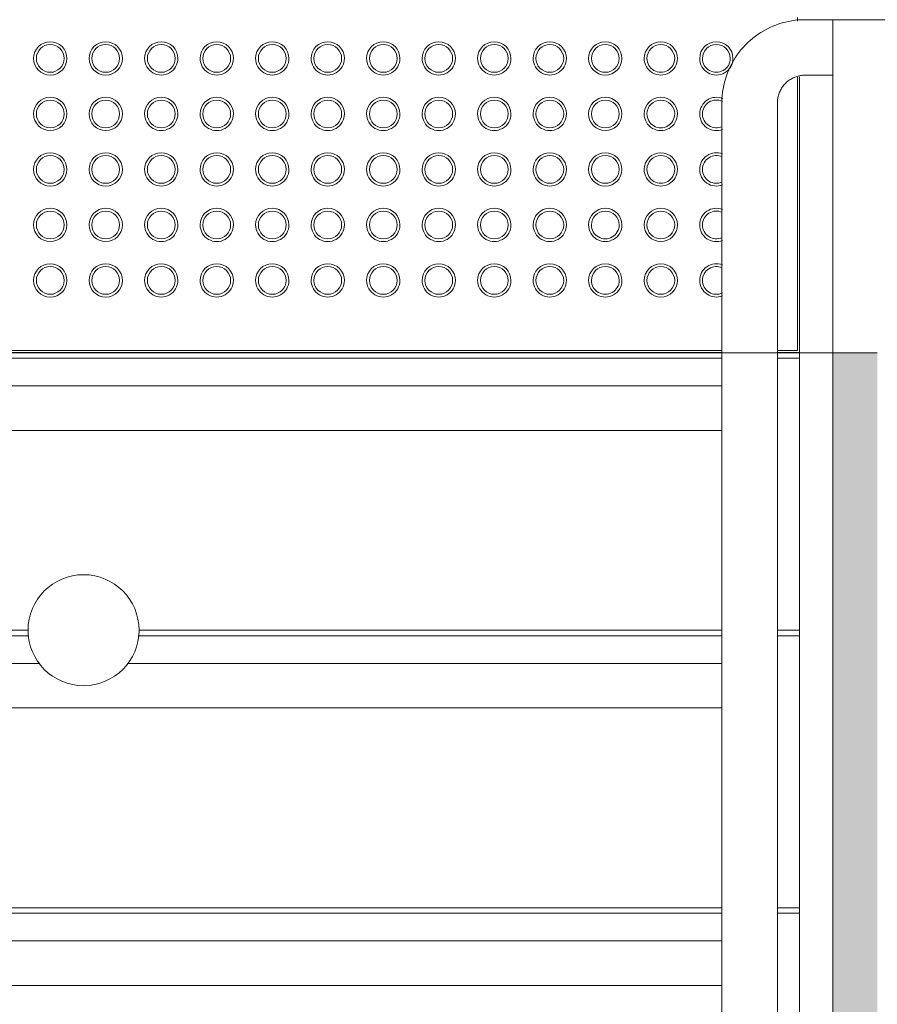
# Model space of a CAD drawing. Header units: millimetres. Extents: x -281 to 121694, y -16481 to 65128.
# Tile 434 of 656: x 19208 to 19980, y 28138 to 29025. Entities that reach past the tile are written whole.
import ezdxf

# ---------------------------------------------------------------- set-up
doc = ezdxf.new("R2010")
doc.units = ezdxf.units.MM
for name, color, linetype, lineweight in [('A--L$01A__Algemeen', 7, 'Continuous', 5), ('A--L28__Hoofddraagconstructies', 3, 'Continuous', 5), ('A--L34__BalustradesLeuningen', 1, 'Continuous', 5), ('A--LD21__DetailPenFijnHidden', 1, 'Continuous', 5)]:
    doc.layers.add(name, color=color, linetype=linetype, lineweight=lineweight)

# ---------------------------------------------------------------- blocks, each defined once
blk = doc.blocks.new('NLRS_24_10_SF_trappen kern_gen_cpz - NLRS_24_12_02_SF_trappen kern_gen_cpz-66734290-L_80_ 14')
at = {"layer": 'A--L$01A__Algemeen'}
for p, q in [((450, -2750), (450, -2975)), ((500, -2750), (450, -2750)), ((500, -2975), (500, -2750)), ((425, -3000), (400, -3000)), ((400, -3050), (425, -3050))]:
    blk.add_line(p, q, dxfattribs=at)
at = {"layer": 'A--L$01A__Algemeen', "flags": 128}
for points in [[(450, -2975), (449.98, -2976), (449.92, -2977), (449.82, -2977.99), (449.68, -2978.98), (449.5, -2979.97), (449.28, -2980.94), (449.03, -2981.91), (448.73, -2982.86), (448.4, -2983.81), (448.03, -2984.74), (447.62, -2985.65), (447.17, -2986.54), (446.7, -2987.42), (446.18, -2988.28), (445.63, -2989.12), (445.05, -2989.93), (444.44, -2990.72), (443.8, -2991.48), (443.12, -2992.22), (442.42, -2992.93), (441.69, -2993.62), (440.93, -2994.27), (440.15, -2994.89), (439.34, -2995.48), (438.51, -2996.04), (437.66, -2996.56), (436.78, -2997.05), (435.89, -2997.5), (434.98, -2997.92), (434.06, -2998.3), (433.12, -2998.64), (432.17, -2998.95), (431.2, -2999.22), (430.23, -2999.45), (429.25, -2999.64), (428.26, -2999.79), (427.27, -2999.9), (426.27, -2999.97), (425.27, -3000), (425, -3000)], [(425, -3050), (428, -3049.94), (430.99, -3049.76), (433.98, -3049.46), (436.95, -3049.04), (439.9, -3048.5), (442.83, -3047.85), (445.73, -3047.08), (448.59, -3046.19), (451.42, -3045.19), (454.21, -3044.08), (456.95, -3042.86), (459.63, -3041.52), (462.27, -3040.09), (464.84, -3038.54), (467.35, -3036.9), (469.79, -3035.16), (472.16, -3033.32), (474.45, -3031.39), (476.67, -3029.36), (478.8, -3027.25), (480.85, -3025.06), (482.81, -3022.79), (484.67, -3020.44), (486.44, -3018.01), (488.11, -3015.52), (489.68, -3012.97), (491.15, -3010.35), (492.51, -3007.68), (493.76, -3004.95), (494.9, -3002.18), (495.93, -2999.36), (496.85, -2996.5), (497.65, -2993.61), (498.34, -2990.69), (498.91, -2987.75), (499.36, -2984.78), (499.69, -2981.8), (499.9, -2978.81), (500, -2975.81), (500, -2975)], [(425, -3050), (428, -3049.94), (430.99, -3049.76), (433.98, -3049.46), (436.95, -3049.04), (439.9, -3048.5), (442.83, -3047.85), (445.73, -3047.08), (448.59, -3046.19), (451.42, -3045.19), (454.21, -3044.08), (456.95, -3042.86), (459.63, -3041.52), (462.27, -3040.09), (464.84, -3038.54), (467.35, -3036.9), (469.79, -3035.16), (472.16, -3033.32), (474.45, -3031.39), (476.67, -3029.36), (478.8, -3027.25), (480.85, -3025.06), (482.81, -3022.79), (484.67, -3020.44), (486.44, -3018.01), (488.11, -3015.52), (489.68, -3012.97), (491.15, -3010.35), (492.51, -3007.68), (493.76, -3004.95), (494.9, -3002.18), (495.93, -2999.36), (496.85, -2996.5), (497.65, -2993.61), (498.34, -2990.69), (498.91, -2987.75), (499.36, -2984.78), (499.69, -2981.8), (499.9, -2978.81), (500, -2975.81)], [(425, -3050), (428, -3049.94), (430.99, -3049.76), (433.98, -3049.46), (436.95, -3049.04), (439.9, -3048.5), (442.83, -3047.85), (445.73, -3047.08), (448.59, -3046.19), (451.42, -3045.19), (454.21, -3044.08), (456.95, -3042.86), (459.63, -3041.52), (462.27, -3040.09), (464.84, -3038.54), (467.35, -3036.9), (469.79, -3035.16), (472.16, -3033.32), (474.45, -3031.39), (476.67, -3029.36), (478.8, -3027.25), (480.85, -3025.06), (482.81, -3022.79), (484.67, -3020.44), (486.44, -3018.01), (488.11, -3015.52), (489.68, -3012.97), (491.15, -3010.35), (492.51, -3007.68), (493.76, -3004.95), (494.9, -3002.18), (495.93, -2999.36), (496.85, -2996.5), (497.65, -2993.61), (498.34, -2990.69), (498.91, -2987.75), (499.36, -2984.78), (499.69, -2981.8), (499.9, -2978.81), (500, -2975.81)]]:
    blk.add_lwpolyline(points, dxfattribs=at)
at = {"layer": 'A--L34__BalustradesLeuningen'}
for p, q in [((360, -2750), (400, -2750)), ((400, -2750), (400, -3050)), ((-400, -3050), (400, -3050))]:
    blk.add_line(p, q, dxfattribs=at)
blk = doc.blocks.new('NLRS_24_10_SF_2_steek_gen_cpz - NLRS_24_10_GM_trappen v_v_ glazen leuning_gen_cpz-66472414-L_80_ 14')
at = {"layer": 'A--L$01A__Algemeen'}
for start, end in [(0, 180), (180, 0)]:
    blk.add_arc((0, 250), 50, start, end, dxfattribs=at)
blk = doc.blocks.new('NLRS_24_10_SF_3_stringer_gen_cpz - NLRS_24_10_xx_stringer v_v_ glazen leuning_gen_cpz-66232115-L_80_ 14')
at = {"layer": 'A--L28__Hoofddraagconstructies'}
for p, q in [((-10, 300), (-15, 300)), ((-15, 0), (-15, 248.66)), ((-85, 0), (-85, -2749.9)), ((-35, -2749.9), (-35, 0)), ((-15, 0), (15, 0)), ((-15, -2750), (-15, 0))]:
    blk.add_line(p, q, dxfattribs=at)
blk = doc.blocks.new('NLRS_24_10_SF_1_traptrede_gen_cpz - NLRS_24_10_xx_SF_1_traptrede_gen_cpz-V68-L_80_ 14')
at = {"layer": 'A--LD21__DetailPenFijnHidden'}
for p, q in [((595, -65), (-575, -65)), ((595, -105), (595, -65)), ((-575.1, -105), (595, -105)), ((-624.92, -130), (-645, -130)), ((-624.92, -130), (-645, -130)), ((625.1, -130), (-575.1, -130)), ((625.1, -130), (-575.1, -130)), ((-624.88, -135), (-645, -135)), ((625.14, -135), (-575.14, -135))]:
    blk.add_line(p, q, dxfattribs=at)
blk = doc.blocks.new('NLRS_24_10_SF_1_traptrede_gen_cpz - NLRS_24_10_xx_SF_1_traptrede_gen_cpz-V70-L_80_ 14')
at = {"layer": 'A--LD21__DetailPenFijnHidden'}
for p, q in [((595, -65), (-575, -65)), ((595, -105), (595, -65)), ((-575, -105), (-39.46, -105)), ((39.46, -105), (595, -105)), ((-624.91, -130), (-645, -130)), ((-624.91, -130), (-645, -130)), ((-49.34, -130), (-575.2, -130)), ((-49.34, -130), (-575.2, -130)), ((625.2, -130), (49.34, -130)), ((625.2, -130), (49.34, -130)), ((-625, -135), (-645, -135)), ((-50, -135), (-575, -135)), ((625, -135), (50, -135))]:
    blk.add_line(p, q, dxfattribs=at)
blk = doc.blocks.new('NLRS_34_RAI_upright array_gen_cpz - NLRS_34_RAI_upright array_gen_cpz-V71-L_80_ 14')
at = {"layer": 'A--L34__BalustradesLeuningen'}
blk.add_hatch(color=256, dxfattribs=at).paths.add_polyline_path([(20, 916.67), (-20, 916.67), (-20, -1833.33), (20, -1833.33), (20, 894.01)])
blk.add_line((-20, 916.67), (-20, -1833.33), dxfattribs=at)
blk = doc.blocks.new('NLRS_24_10_SF_1_traptrede_gen_cpz - NLRS_24_10_xx_SF_1_traptrede_gen_cpz-66738245-L_80_ 14')
at = {"layer": 'A--LD21__DetailPenFijnHidden'}
for p, q in [((595, -65), (-575, -65)), ((595, -105), (595, -65)), ((-575, -105), (595, -105)), ((-624.96, -130), (-645, -130)), ((-624.96, -130), (-645, -130)), ((625.04, -130), (-575.04, -130)), ((625.04, -130), (-575.04, -130)), ((-625, -135), (-645, -135)), ((625, -135), (-575, -135))]:
    blk.add_line(p, q, dxfattribs=at)
blk = doc.blocks.new('bordes - bordes-V228-L_80_ 14')
at = {"layer": 'A--LD21__DetailPenFijnHidden'}
for p, q in [((430, 1369.9), (450, 1369.9)), ((430, 1121.34), (430, 1369.9)), ((450, 1367.9), (432, 1367.9)), ((432, 1367.9), (432, 1121.88)), ((450, 1367.9), (432, 1367.9)), ((432, 1367.9), (432, 1121.88)), ((1700.01, 1367.9), (499.99, 1367.9)), ((1700.01, 1367.9), (499.99, 1367.9)), ((500, 1369.9), (1700, 1369.9)), ((432, 1071.39), (432, 1067.9)), ((432, 1071.39), (432, 1067.9))]:
    blk.add_line(p, q, dxfattribs=at)
for centre, radius, start, end in [((505, 1304.9), 15, 360, 112.05253), ((505, 1304.9), 12.5, 360, 116.5113), ((555, 1304.9), 15, 0, 180), ((555, 1304.9), 12.5, 0, 180), ((605, 1304.9), 15, 360, 180), ((605, 1304.9), 12.5, 360, 180), ((655, 1304.9), 15, 360, 180), ((655, 1304.9), 12.5, 0, 180), ((705, 1304.9), 15, 360, 180), ((705, 1304.9), 12.5, 0, 180), ((755, 1304.9), 15, 360, 180), ((755, 1304.9), 12.5, 0, 180), ((805, 1304.9), 15, 360, 180), ((805, 1304.9), 12.5, 0, 180), ((855, 1304.9), 15, 360, 180), ((855, 1304.9), 12.5, 0, 180), ((905, 1304.9), 15, 360, 180), ((905, 1304.9), 12.5, 0, 180), ((955, 1304.9), 15, 360, 180), ((955, 1304.9), 12.5, 0, 180), ((1005, 1304.9), 15, 360, 180), ((1005, 1304.9), 12.5, 0, 180), ((1055, 1304.9), 15, 0, 180), ((1055, 1304.9), 12.5, 0, 180), ((1105, 1304.9), 15, 0, 180), ((1105, 1304.9), 12.5, 0, 180), ((505, 1304.9), 15, 248.7868, 0), ((505, 1304.9), 12.5, 244.54416, 0), ((555, 1304.9), 15, 180, 0), ((555, 1304.9), 12.5, 180, 0), ((605, 1304.9), 15, 180, 0), ((605, 1304.9), 12.5, 180, 0), ((655, 1304.9), 15, 180, 0), ((655, 1304.9), 12.5, 180, 0), ((705, 1304.9), 15, 180, 0), ((705, 1304.9), 12.5, 180, 0), ((755, 1304.9), 15, 180, 0), ((755, 1304.9), 12.5, 180, 0), ((805, 1304.9), 15, 180, 0), ((805, 1304.9), 12.5, 180, 0), ((855, 1304.9), 15, 180, 0), ((855, 1304.9), 12.5, 180, 0), ((905, 1304.9), 15, 180, 0), ((905, 1304.9), 12.5, 180, 0), ((955, 1304.9), 15, 180, 0), ((955, 1304.9), 12.5, 180, 0), ((1005, 1304.9), 15, 180, 0), ((1005, 1304.9), 12.5, 180, 0), ((1055, 1304.9), 15, 180, 0), ((1055, 1304.9), 12.5, 180, 0), ((1105, 1304.9), 15, 180, 0), ((1105, 1304.9), 12.5, 180, 0), ((505, 1254.9), 15, 360, 111.2132), ((555, 1254.9), 15, 0, 180), ((605, 1254.9), 15, 360, 180), ((655, 1254.9), 15, 360, 180), ((705, 1254.9), 15, 360, 180), ((755, 1254.9), 15, 360, 180), ((805, 1254.9), 15, 360, 180), ((855, 1254.9), 15, 360, 180), ((905, 1254.9), 15, 360, 180), ((955, 1254.9), 15, 360, 180), ((1005, 1254.9), 15, 360, 180), ((1055, 1254.9), 15, 0, 180), ((1105, 1254.9), 15, 0, 180), ((505, 1254.9), 12.5, 360, 115.45584), ((555, 1254.9), 12.5, 0, 180), ((605, 1254.9), 12.5, 360, 180), ((655, 1254.9), 12.5, 0, 180), ((705, 1254.9), 12.5, 0, 180), ((755, 1254.9), 12.5, 0, 180), ((805, 1254.9), 12.5, 0, 180), ((855, 1254.9), 12.5, 0, 180), ((905, 1254.9), 12.5, 0, 180), ((955, 1254.9), 12.5, 0, 180), ((1005, 1254.9), 12.5, 0, 180), ((1055, 1254.9), 12.5, 0, 180), ((1105, 1254.9), 12.5, 0, 180), ((505, 1254.9), 15, 248.7868, 0), ((505, 1254.9), 12.5, 244.54416, 0), ((555, 1254.9), 15, 180, 0), ((555, 1254.9), 12.5, 180, 0), ((605, 1254.9), 15, 180, 0), ((605, 1254.9), 12.5, 180, 0), ((655, 1254.9), 15, 180, 0), ((655, 1254.9), 12.5, 180, 0), ((705, 1254.9), 15, 180, 0), ((705, 1254.9), 12.5, 180, 0), ((755, 1254.9), 15, 180, 0), ((755, 1254.9), 12.5, 180, 0), ((805, 1254.9), 15, 180, 0), ((805, 1254.9), 12.5, 180, 0), ((855, 1254.9), 15, 180, 0), ((855, 1254.9), 12.5, 180, 0), ((905, 1254.9), 15, 180, 0), ((905, 1254.9), 12.5, 180, 0), ((955, 1254.9), 15, 180, 0), ((955, 1254.9), 12.5, 180, 0), ((1005, 1254.9), 15, 180, 0), ((1005, 1254.9), 12.5, 180, 0), ((1055, 1254.9), 15, 180, 0), ((1055, 1254.9), 12.5, 180, 0), ((1105, 1254.9), 15, 180, 0), ((1105, 1254.9), 12.5, 180, 0), ((505, 1204.9), 15, 360, 111.2132), ((505, 1204.9), 12.5, 360, 115.45584), ((555, 1204.9), 15, 360, 180), ((555, 1204.9), 12.5, 360, 180), ((605, 1204.9), 15, 0, 180), ((605, 1204.9), 12.5, 0, 180), ((655, 1204.9), 15, 360, 180), ((655, 1204.9), 12.5, 0, 180), ((705, 1204.9), 15, 360, 180), ((705, 1204.9), 12.5, 0, 180), ((755, 1204.9), 15, 360, 180), ((755, 1204.9), 12.5, 0, 180), ((805, 1204.9), 15, 360, 180), ((805, 1204.9), 12.5, 0, 180), ((855, 1204.9), 15, 360, 180), ((855, 1204.9), 12.5, 0, 180), ((905, 1204.9), 15, 360, 180), ((905, 1204.9), 12.5, 0, 180), ((955, 1204.9), 15, 360, 180), ((955, 1204.9), 12.5, 0, 180), ((1005, 1204.9), 15, 360, 180), ((1005, 1204.9), 12.5, 0, 180), ((1055, 1204.9), 15, 0, 180), ((1055, 1204.9), 12.5, 0, 180), ((1105, 1204.9), 15, 0, 180), ((1105, 1204.9), 12.5, 0, 180), ((505, 1204.9), 15, 248.7868, 0), ((505, 1204.9), 12.5, 244.54416, 0), ((555, 1204.9), 15, 180, 0), ((555, 1204.9), 12.5, 180, 0), ((605, 1204.9), 15, 180, 0), ((605, 1204.9), 12.5, 180, 0), ((655, 1204.9), 15, 180, 0), ((655, 1204.9), 12.5, 180, 0), ((705, 1204.9), 15, 180, 0), ((705, 1204.9), 12.5, 180, 0), ((755, 1204.9), 15, 180, 0), ((755, 1204.9), 12.5, 180, 0), ((805, 1204.9), 15, 180, 0), ((805, 1204.9), 12.5, 180, 0), ((855, 1204.9), 15, 180, 0), ((855, 1204.9), 12.5, 180, 0), ((905, 1204.9), 15, 180, 0), ((905, 1204.9), 12.5, 180, 0), ((955, 1204.9), 15, 180, 0), ((955, 1204.9), 12.5, 180, 0), ((1005, 1204.9), 15, 180, 0), ((1005, 1204.9), 12.5, 180, 0), ((1055, 1204.9), 15, 180, 0), ((1055, 1204.9), 12.5, 180, 0), ((1105, 1204.9), 15, 180, 0), ((1105, 1204.9), 12.5, 180, 0), ((505, 1154.9), 15, 360, 111.2132), ((505, 1154.9), 12.5, 360, 115.45584), ((555, 1154.9), 15, 360, 180), ((555, 1154.9), 12.5, 360, 180), ((605, 1154.9), 15, 0, 180), ((605, 1154.9), 12.5, 0, 180), ((655, 1154.9), 15, 360, 180), ((655, 1154.9), 12.5, 0, 180), ((705, 1154.9), 15, 360, 180), ((705, 1154.9), 12.5, 0, 180), ((755, 1154.9), 15, 360, 180), ((755, 1154.9), 12.5, 0, 180), ((805, 1154.9), 15, 360, 180), ((805, 1154.9), 12.5, 0, 180), ((855, 1154.9), 15, 360, 180), ((855, 1154.9), 12.5, 0, 180), ((905, 1154.9), 15, 360, 180), ((905, 1154.9), 12.5, 0, 180), ((955, 1154.9), 15, 360, 180), ((955, 1154.9), 12.5, 0, 180), ((1005, 1154.9), 15, 360, 180), ((1005, 1154.9), 12.5, 0, 180), ((1055, 1154.9), 15, 0, 180), ((1055, 1154.9), 12.5, 0, 180), ((1105, 1154.9), 15, 0, 180), ((1105, 1154.9), 12.5, 0, 180), ((505, 1154.9), 15, 246.42522, 0), ((505, 1154.9), 12.5, 244.04928, 0), ((555, 1154.9), 15, 180, 0), ((555, 1154.9), 12.5, 180, 0), ((605, 1154.9), 15, 180, 0), ((605, 1154.9), 12.5, 180, 0), ((655, 1154.9), 15, 180, 0), ((655, 1154.9), 12.5, 180, 0), ((705, 1154.9), 15, 180, 0), ((705, 1154.9), 12.5, 180, 0), ((755, 1154.9), 15, 180, 0), ((755, 1154.9), 12.5, 180, 0), ((805, 1154.9), 15, 180, 0), ((805, 1154.9), 12.5, 180, 0), ((855, 1154.9), 15, 180, 0), ((855, 1154.9), 12.5, 180, 0), ((905, 1154.9), 15, 180, 0), ((905, 1154.9), 12.5, 180, 0), ((955, 1154.9), 15, 180, 0), ((955, 1154.9), 12.5, 180, 0), ((1005, 1154.9), 15, 180, 0), ((1005, 1154.9), 12.5, 180, 0), ((1055, 1154.9), 15, 180, 0), ((1055, 1154.9), 12.5, 180, 0), ((1105, 1154.9), 15, 180, 0), ((1105, 1154.9), 12.5, 180, 0), ((505, 1104.9), 15, 360, 180), ((555, 1104.9), 15, 360, 180), ((605, 1104.9), 15, 0, 180), ((655, 1104.9), 15, 360, 180), ((705, 1104.9), 15, 360, 180), ((755, 1104.9), 15, 360, 180), ((805, 1104.9), 15, 360, 180), ((855, 1104.9), 15, 360, 180), ((905, 1104.9), 15, 360, 180), ((955, 1104.9), 15, 360, 180), ((1005, 1104.9), 15, 360, 180), ((1055, 1104.9), 15, 0, 180), ((1105, 1104.9), 15, 0, 180), ((505, 1104.9), 12.5, 360, 180), ((555, 1104.9), 12.5, 360, 180), ((605, 1104.9), 12.5, 0, 180), ((655, 1104.9), 12.5, 0, 180), ((705, 1104.9), 12.5, 0, 180), ((755, 1104.9), 12.5, 0, 180), ((805, 1104.9), 12.5, 0, 180), ((855, 1104.9), 12.5, 0, 180), ((905, 1104.9), 12.5, 0, 180), ((955, 1104.9), 12.5, 0, 180), ((1005, 1104.9), 12.5, 0, 180), ((1055, 1104.9), 12.5, 0, 180), ((1105, 1104.9), 12.5, 0, 180), ((505, 1104.9), 15, 180, 0), ((505, 1104.9), 12.5, 180, 0), ((555, 1104.9), 15, 180, 0), ((555, 1104.9), 12.5, 180, 0), ((605, 1104.9), 15, 180, 0), ((605, 1104.9), 12.5, 180, 0), ((655, 1104.9), 15, 180, 0), ((655, 1104.9), 12.5, 180, 0), ((705, 1104.9), 15, 180, 0), ((705, 1104.9), 12.5, 180, 0), ((755, 1104.9), 15, 180, 0), ((755, 1104.9), 12.5, 180, 0), ((805, 1104.9), 15, 180, 0), ((805, 1104.9), 12.5, 180, 0), ((855, 1104.9), 15, 180, 0), ((855, 1104.9), 12.5, 180, 0), ((905, 1104.9), 15, 180, 0), ((905, 1104.9), 12.5, 180, 0), ((955, 1104.9), 15, 180, 0), ((955, 1104.9), 12.5, 180, 0), ((1005, 1104.9), 15, 180, 0), ((1005, 1104.9), 12.5, 180, 0), ((1055, 1104.9), 15, 180, 0), ((1055, 1104.9), 12.5, 180, 0), ((1105, 1104.9), 15, 180, 0), ((1105, 1104.9), 12.5, 180, 0)]:
    blk.add_arc(centre, radius, start, end, dxfattribs=at)

msp = doc.modelspace()

# ---------------------------------------------------------------- block references
at = {"layer": 'A--L$01A__Algemeen', "rotation": 180}
msp.add_blockref('NLRS_24_10_SF_2_steek_gen_cpz - NLRS_24_10_GM_trappen v_v_ glazen leuning_gen_cpz-66472414-L_80_ 14', (19265, 28724.9), dxfattribs=at)
at = {"layer": 'A--L28__Hoofddraagconstructies', "rotation": 180}
msp.add_blockref('NLRS_24_10_SF_trappen kern_gen_cpz - NLRS_24_12_02_SF_trappen kern_gen_cpz-66734290-L_80_ 14', (20340, 25974.9), dxfattribs=at)
at = {"layer": 'A--L28__Hoofddraagconstructies'}
msp.add_blockref('NLRS_24_10_SF_3_stringer_gen_cpz - NLRS_24_10_xx_stringer v_v_ glazen leuning_gen_cpz-66232115-L_80_ 14', (19925, 28724.9), dxfattribs=at)
at = {"layer": 'A--L34__BalustradesLeuningen'}
msp.add_blockref('NLRS_34_RAI_upright array_gen_cpz - NLRS_34_RAI_upright array_gen_cpz-V71-L_80_ 14', (19960, 27808.23), dxfattribs=at)
at = {"layer": 'A--LD21__DetailPenFijnHidden', "rotation": 180}
for name, p in [('bordes - bordes-V228-L_80_ 14', (20340, 30094.9)), ('NLRS_24_10_SF_1_traptrede_gen_cpz - NLRS_24_10_xx_SF_1_traptrede_gen_cpz-66738245-L_80_ 14', (19265, 28589.9)), ('NLRS_24_10_SF_1_traptrede_gen_cpz - NLRS_24_10_xx_SF_1_traptrede_gen_cpz-V70-L_80_ 14', (19265, 28339.9)), ('NLRS_24_10_SF_1_traptrede_gen_cpz - NLRS_24_10_xx_SF_1_traptrede_gen_cpz-V68-L_80_ 14', (19265, 28089.9))]:
    msp.add_blockref(name, p, dxfattribs=at)

doc.saveas('drawing.dxf')
